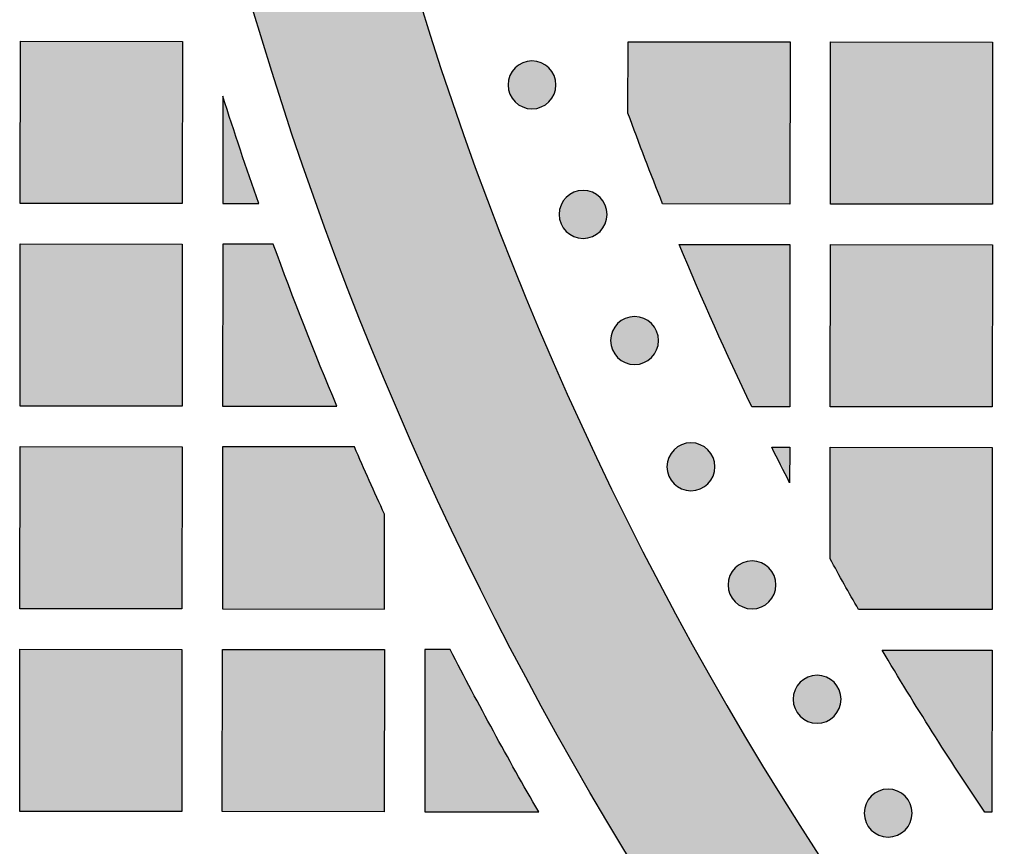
# Model space of a CAD drawing. Header units: millimetres. Extents: x -3873 to -97, y 912 to 4165.
# Tile 419 of 656: x -1923 to -1850, y 2772 to 2833. Entities that reach past the tile are written whole.
import ezdxf

# ---------------------------------------------------------------- set-up
doc = ezdxf.new("R2010")
doc.units = ezdxf.units.MM
doc.layers.add('pattern', color=7, linetype='Continuous', true_color=0x000000)

msp = doc.modelspace()

# ---------------------------------------------------------------- hatches: boundary and pattern name
at = {"layer": 'pattern'}
for points in [[(-1850.201, 2752.404), (-1851.53, 2752.575), (-1852.858, 2752.784), (-1854.183, 2753.031), (-1855.502, 2753.315), (-1856.816, 2753.637), (-1858.121, 2753.997), (-1859.416, 2754.393), (-1860.7, 2754.826), (-1861.972, 2755.296), (-1863.229, 2755.801), (-1864.471, 2756.341), (-1865.695, 2756.915), (-1866.9, 2757.522), (-1868.086, 2758.162), (-1869.251, 2758.833), (-1870.392, 2759.535), (-1873.083, 2763.527), (-1875.706, 2767.578), (-1878.26, 2771.686), (-1880.744, 2775.851), (-1883.154, 2780.069), (-1885.491, 2784.34), (-1887.752, 2788.661), (-1889.935, 2793.03), (-1892.04, 2797.445), (-1894.064, 2801.904), (-1896.007, 2806.405), (-1897.866, 2810.946), (-1899.642, 2815.523), (-1901.332, 2820.136), (-1902.936, 2824.781), (-1904.453, 2829.456), (-1905.882, 2834.159), (-1907.222, 2838.887), (-1908.473, 2843.638), (-1909.634, 2848.409), (-1910.705, 2853.197), (-1911.685, 2858), (-1912.575, 2862.816), (-1913.373, 2867.641), (-1914.08, 2872.474), (-1914.696, 2877.312), (-1915.221, 2882.151), (-1915.656, 2886.991), (-1916, 2891.827), (-1916.254, 2896.658), (-1916.418, 2901.481), (-1916.494, 2906.294), (-1904.493, 2906.284), (-1904.406, 2901.177), (-1904.214, 2896.056), (-1903.916, 2890.925), (-1903.511, 2885.787), (-1902.999, 2880.645), (-1902.379, 2875.503), (-1901.651, 2870.363), (-1900.814, 2865.229), (-1899.87, 2860.105), (-1898.817, 2854.994), (-1897.656, 2849.9), (-1896.388, 2844.825), (-1895.012, 2839.773), (-1893.53, 2834.748), (-1891.943, 2829.753), (-1890.25, 2824.792), (-1888.454, 2819.866), (-1886.556, 2814.981), (-1884.557, 2810.139), (-1882.458, 2805.342), (-1880.261, 2800.595), (-1877.967, 2795.9), (-1875.58, 2791.26), (-1873.1, 2786.678), (-1870.529, 2782.156), (-1867.871, 2777.697), (-1865.126, 2773.304), (-1862.298, 2768.98), (-1859.389, 2764.725), (-1856.401, 2760.543), (-1853.338, 2756.435)], [(-1923.069, 2831.702), (-1911.069, 2831.691), (-1911.079, 2819.692), (-1923.079, 2819.702)], [(-1878.074, 2826.387), (-1878.069, 2831.663), (-1866.069, 2831.652), (-1866.08, 2819.652), (-1875.503, 2819.661)], [(-1863.08, 2819.65), (-1863.069, 2831.65), (-1851.069, 2831.639), (-1851.08, 2819.639)], [(-1883.925, 2827.215), (-1883.954, 2827.187), (-1883.983, 2827.16), (-1884.013, 2827.133), (-1884.043, 2827.107), (-1884.075, 2827.081), (-1884.107, 2827.056), (-1884.141, 2827.031), (-1884.175, 2827.007), (-1884.21, 2826.984), (-1884.246, 2826.961), (-1884.282, 2826.939), (-1884.319, 2826.918), (-1884.357, 2826.898), (-1884.396, 2826.878), (-1884.436, 2826.859), (-1884.476, 2826.841), (-1884.516, 2826.824), (-1884.558, 2826.808), (-1884.6, 2826.793), (-1884.642, 2826.779), (-1884.685, 2826.766), (-1884.729, 2826.754), (-1884.773, 2826.743), (-1884.817, 2826.733), (-1884.862, 2826.725), (-1884.907, 2826.717), (-1884.952, 2826.711), (-1884.997, 2826.705), (-1885.043, 2826.701), (-1885.089, 2826.698), (-1885.135, 2826.696), (-1885.18, 2826.696), (-1885.226, 2826.697), (-1885.272, 2826.698), (-1885.318, 2826.701), (-1885.364, 2826.706), (-1885.409, 2826.711), (-1885.454, 2826.717), (-1885.499, 2826.725), (-1885.544, 2826.734), (-1885.588, 2826.744), (-1885.632, 2826.755), (-1885.676, 2826.767), (-1885.719, 2826.78), (-1885.761, 2826.794), (-1885.803, 2826.809), (-1885.844, 2826.825), (-1885.885, 2826.842), (-1885.925, 2826.86), (-1885.965, 2826.879), (-1886.003, 2826.899), (-1886.041, 2826.92), (-1886.079, 2826.941), (-1886.115, 2826.963), (-1886.151, 2826.986), (-1886.186, 2827.009), (-1886.22, 2827.033), (-1886.253, 2827.058), (-1886.285, 2827.083), (-1886.317, 2827.109), (-1886.348, 2827.135), (-1886.378, 2827.162), (-1886.407, 2827.189), (-1886.435, 2827.217), (-1886.462, 2827.245), (-1886.489, 2827.274), (-1886.516, 2827.304), (-1886.542, 2827.335), (-1886.568, 2827.366), (-1886.593, 2827.399), (-1886.618, 2827.432), (-1886.642, 2827.466), (-1886.665, 2827.501), (-1886.688, 2827.537), (-1886.71, 2827.573), (-1886.731, 2827.611), (-1886.752, 2827.649), (-1886.771, 2827.687), (-1886.79, 2827.727), (-1886.808, 2827.767), (-1886.825, 2827.808), (-1886.841, 2827.849), (-1886.856, 2827.891), (-1886.87, 2827.933), (-1886.883, 2827.976), (-1886.895, 2828.02), (-1886.906, 2828.064), (-1886.916, 2828.108), (-1886.925, 2828.153), (-1886.932, 2828.198), (-1886.939, 2828.243), (-1886.944, 2828.289), (-1886.948, 2828.334), (-1886.951, 2828.38), (-1886.953, 2828.426), (-1886.953, 2828.472), (-1886.953, 2828.518), (-1886.951, 2828.564), (-1886.948, 2828.609), (-1886.944, 2828.655), (-1886.938, 2828.7), (-1886.932, 2828.746), (-1886.924, 2828.791), (-1886.915, 2828.835), (-1886.905, 2828.88), (-1886.894, 2828.923), (-1886.882, 2828.967), (-1886.869, 2829.01), (-1886.855, 2829.052), (-1886.84, 2829.094), (-1886.824, 2829.136), (-1886.807, 2829.176), (-1886.789, 2829.216), (-1886.77, 2829.256), (-1886.75, 2829.295), (-1886.73, 2829.333), (-1886.708, 2829.37), (-1886.686, 2829.406), (-1886.663, 2829.442), (-1886.64, 2829.477), (-1886.616, 2829.511), (-1886.591, 2829.544), (-1886.566, 2829.577), (-1886.54, 2829.608), (-1886.514, 2829.639), (-1886.487, 2829.669), (-1886.46, 2829.698), (-1886.432, 2829.726), (-1886.404, 2829.753), (-1886.375, 2829.781), (-1886.345, 2829.807), (-1886.315, 2829.833), (-1886.283, 2829.859), (-1886.25, 2829.884), (-1886.217, 2829.909), (-1886.183, 2829.933), (-1886.148, 2829.956), (-1886.112, 2829.979), (-1886.076, 2830.001), (-1886.039, 2830.022), (-1886.001, 2830.043), (-1885.962, 2830.062), (-1885.922, 2830.081), (-1885.882, 2830.099), (-1885.841, 2830.116), (-1885.8, 2830.132), (-1885.758, 2830.147), (-1885.716, 2830.161), (-1885.673, 2830.174), (-1885.629, 2830.186), (-1885.585, 2830.197), (-1885.541, 2830.207), (-1885.496, 2830.216), (-1885.451, 2830.223), (-1885.406, 2830.23), (-1885.361, 2830.235), (-1885.315, 2830.239), (-1885.269, 2830.242), (-1885.223, 2830.244), (-1885.177, 2830.245), (-1885.131, 2830.244), (-1885.086, 2830.242), (-1885.04, 2830.239), (-1884.994, 2830.235), (-1884.949, 2830.23), (-1884.903, 2830.223), (-1884.858, 2830.215), (-1884.814, 2830.207), (-1884.77, 2830.197), (-1884.726, 2830.186), (-1884.682, 2830.174), (-1884.639, 2830.16), (-1884.597, 2830.146), (-1884.555, 2830.131), (-1884.514, 2830.115), (-1884.473, 2830.098), (-1884.433, 2830.08), (-1884.393, 2830.061), (-1884.355, 2830.041), (-1884.317, 2830.021), (-1884.279, 2830), (-1884.243, 2829.978), (-1884.207, 2829.955), (-1884.172, 2829.931), (-1884.138, 2829.907), (-1884.105, 2829.883), (-1884.073, 2829.857), (-1884.041, 2829.832), (-1884.01, 2829.805), (-1883.98, 2829.778), (-1883.951, 2829.751), (-1883.923, 2829.724), (-1883.896, 2829.696), (-1883.869, 2829.667), (-1883.842, 2829.637), (-1883.816, 2829.606), (-1883.79, 2829.574), (-1883.765, 2829.542), (-1883.74, 2829.508), (-1883.716, 2829.474), (-1883.693, 2829.439), (-1883.67, 2829.404), (-1883.648, 2829.367), (-1883.627, 2829.33), (-1883.606, 2829.292), (-1883.587, 2829.253), (-1883.568, 2829.214), (-1883.55, 2829.174), (-1883.533, 2829.133), (-1883.517, 2829.091), (-1883.502, 2829.049), (-1883.488, 2829.007), (-1883.475, 2828.964), (-1883.463, 2828.92), (-1883.452, 2828.877), (-1883.442, 2828.832), (-1883.433, 2828.788), (-1883.426, 2828.743), (-1883.419, 2828.697), (-1883.414, 2828.652), (-1883.41, 2828.606), (-1883.407, 2828.56), (-1883.405, 2828.515), (-1883.405, 2828.469), (-1883.405, 2828.423), (-1883.407, 2828.377), (-1883.41, 2828.331), (-1883.414, 2828.285), (-1883.42, 2828.24), (-1883.426, 2828.195), (-1883.434, 2828.15), (-1883.443, 2828.105), (-1883.453, 2828.061), (-1883.464, 2828.017), (-1883.476, 2827.973), (-1883.489, 2827.931), (-1883.503, 2827.888), (-1883.518, 2827.846), (-1883.534, 2827.805), (-1883.551, 2827.764), (-1883.569, 2827.724), (-1883.588, 2827.685), (-1883.608, 2827.646), (-1883.628, 2827.608), (-1883.65, 2827.571), (-1883.672, 2827.534), (-1883.694, 2827.498), (-1883.718, 2827.464), (-1883.742, 2827.429), (-1883.767, 2827.396), (-1883.792, 2827.364), (-1883.818, 2827.332), (-1883.844, 2827.301), (-1883.871, 2827.272), (-1883.898, 2827.243)], [(-1908.072, 2827.634), (-1908.079, 2819.689), (-1905.416, 2819.687)], [(-1880.142, 2817.63), (-1880.17, 2817.603), (-1880.199, 2817.576), (-1880.229, 2817.549), (-1880.26, 2817.523), (-1880.292, 2817.497), (-1880.324, 2817.472), (-1880.357, 2817.447), (-1880.391, 2817.423), (-1880.426, 2817.4), (-1880.462, 2817.377), (-1880.499, 2817.355), (-1880.536, 2817.334), (-1880.574, 2817.313), (-1880.613, 2817.294), (-1880.652, 2817.275), (-1880.692, 2817.257), (-1880.733, 2817.24), (-1880.774, 2817.224), (-1880.816, 2817.209), (-1880.859, 2817.195), (-1880.902, 2817.182), (-1880.945, 2817.17), (-1880.989, 2817.159), (-1881.034, 2817.149), (-1881.078, 2817.14), (-1881.123, 2817.133), (-1881.168, 2817.126), (-1881.214, 2817.121), (-1881.26, 2817.117), (-1881.305, 2817.114), (-1881.351, 2817.112), (-1881.397, 2817.112), (-1881.443, 2817.112), (-1881.489, 2817.114), (-1881.535, 2817.117), (-1881.58, 2817.121), (-1881.626, 2817.127), (-1881.671, 2817.133), (-1881.716, 2817.141), (-1881.761, 2817.15), (-1881.805, 2817.16), (-1881.849, 2817.171), (-1881.892, 2817.183), (-1881.935, 2817.196), (-1881.978, 2817.21), (-1882.02, 2817.225), (-1882.061, 2817.241), (-1882.102, 2817.258), (-1882.142, 2817.276), (-1882.181, 2817.295), (-1882.22, 2817.315), (-1882.258, 2817.335), (-1882.295, 2817.357), (-1882.332, 2817.379), (-1882.367, 2817.402), (-1882.402, 2817.425), (-1882.436, 2817.449), (-1882.47, 2817.474), (-1882.502, 2817.499), (-1882.534, 2817.525), (-1882.564, 2817.551), (-1882.594, 2817.578), (-1882.623, 2817.605), (-1882.651, 2817.633), (-1882.679, 2817.661), (-1882.706, 2817.69), (-1882.733, 2817.72), (-1882.759, 2817.75), (-1882.785, 2817.782), (-1882.81, 2817.815), (-1882.834, 2817.848), (-1882.858, 2817.882), (-1882.882, 2817.917), (-1882.904, 2817.953), (-1882.926, 2817.989), (-1882.948, 2818.026), (-1882.968, 2818.064), (-1882.988, 2818.103), (-1883.007, 2818.143), (-1883.025, 2818.183), (-1883.042, 2818.224), (-1883.058, 2818.265), (-1883.073, 2818.307), (-1883.087, 2818.349), (-1883.1, 2818.392), (-1883.112, 2818.436), (-1883.123, 2818.48), (-1883.133, 2818.524), (-1883.141, 2818.569), (-1883.149, 2818.614), (-1883.155, 2818.659), (-1883.161, 2818.704), (-1883.165, 2818.75), (-1883.168, 2818.796), (-1883.169, 2818.842), (-1883.17, 2818.888), (-1883.169, 2818.934), (-1883.167, 2818.979), (-1883.164, 2819.025), (-1883.16, 2819.071), (-1883.155, 2819.116), (-1883.148, 2819.162), (-1883.141, 2819.207), (-1883.132, 2819.251), (-1883.122, 2819.295), (-1883.111, 2819.339), (-1883.099, 2819.383), (-1883.086, 2819.426), (-1883.072, 2819.468), (-1883.056, 2819.51), (-1883.04, 2819.551), (-1883.023, 2819.592), (-1883.005, 2819.632), (-1882.986, 2819.672), (-1882.967, 2819.71), (-1882.946, 2819.748), (-1882.925, 2819.786), (-1882.903, 2819.822), (-1882.88, 2819.858), (-1882.857, 2819.893), (-1882.833, 2819.927), (-1882.808, 2819.96), (-1882.783, 2819.993), (-1882.757, 2820.024), (-1882.731, 2820.055), (-1882.704, 2820.085), (-1882.677, 2820.114), (-1882.649, 2820.142), (-1882.621, 2820.169), (-1882.592, 2820.196), (-1882.562, 2820.223), (-1882.531, 2820.249), (-1882.5, 2820.275), (-1882.467, 2820.3), (-1882.434, 2820.325), (-1882.4, 2820.349), (-1882.365, 2820.372), (-1882.329, 2820.395), (-1882.292, 2820.417), (-1882.255, 2820.438), (-1882.217, 2820.459), (-1882.178, 2820.478), (-1882.139, 2820.497), (-1882.099, 2820.515), (-1882.058, 2820.532), (-1882.017, 2820.548), (-1881.975, 2820.563), (-1881.932, 2820.577), (-1881.889, 2820.59), (-1881.846, 2820.602), (-1881.802, 2820.613), (-1881.758, 2820.623), (-1881.713, 2820.632), (-1881.668, 2820.639), (-1881.623, 2820.646), (-1881.577, 2820.651), (-1881.532, 2820.655), (-1881.486, 2820.658), (-1881.44, 2820.66), (-1881.394, 2820.66), (-1881.348, 2820.66), (-1881.302, 2820.658), (-1881.256, 2820.655), (-1881.211, 2820.651), (-1881.165, 2820.645), (-1881.12, 2820.639), (-1881.075, 2820.631), (-1881.03, 2820.622), (-1880.986, 2820.613), (-1880.942, 2820.602), (-1880.899, 2820.589), (-1880.856, 2820.576), (-1880.813, 2820.562), (-1880.771, 2820.547), (-1880.73, 2820.531), (-1880.689, 2820.514), (-1880.649, 2820.496), (-1880.61, 2820.477), (-1880.571, 2820.457), (-1880.533, 2820.437), (-1880.496, 2820.415), (-1880.46, 2820.393), (-1880.424, 2820.371), (-1880.389, 2820.347), (-1880.355, 2820.323), (-1880.322, 2820.298), (-1880.289, 2820.273), (-1880.258, 2820.247), (-1880.227, 2820.221), (-1880.197, 2820.194), (-1880.168, 2820.167), (-1880.14, 2820.14), (-1880.112, 2820.111), (-1880.085, 2820.082), (-1880.059, 2820.052), (-1880.032, 2820.022), (-1880.007, 2819.99), (-1879.981, 2819.958), (-1879.957, 2819.924), (-1879.933, 2819.89), (-1879.909, 2819.855), (-1879.887, 2819.82), (-1879.865, 2819.783), (-1879.843, 2819.746), (-1879.823, 2819.708), (-1879.803, 2819.669), (-1879.785, 2819.629), (-1879.767, 2819.589), (-1879.75, 2819.549), (-1879.734, 2819.507), (-1879.718, 2819.465), (-1879.704, 2819.423), (-1879.691, 2819.38), (-1879.679, 2819.336), (-1879.668, 2819.292), (-1879.659, 2819.248), (-1879.65, 2819.203), (-1879.642, 2819.159), (-1879.636, 2819.113), (-1879.631, 2819.068), (-1879.626, 2819.022), (-1879.624, 2818.976), (-1879.622, 2818.93), (-1879.621, 2818.885), (-1879.622, 2818.839), (-1879.624, 2818.793), (-1879.627, 2818.747), (-1879.631, 2818.701), (-1879.636, 2818.656), (-1879.643, 2818.611), (-1879.65, 2818.566), (-1879.659, 2818.521), (-1879.669, 2818.477), (-1879.68, 2818.433), (-1879.692, 2818.389), (-1879.705, 2818.346), (-1879.719, 2818.304), (-1879.735, 2818.262), (-1879.751, 2818.221), (-1879.768, 2818.18), (-1879.786, 2818.14), (-1879.805, 2818.1), (-1879.824, 2818.062), (-1879.845, 2818.024), (-1879.866, 2817.987), (-1879.888, 2817.95), (-1879.911, 2817.914), (-1879.934, 2817.879), (-1879.959, 2817.845), (-1879.983, 2817.812), (-1880.008, 2817.78), (-1880.034, 2817.748), (-1880.061, 2817.717), (-1880.087, 2817.688), (-1880.114, 2817.659)], [(-1923.082, 2816.702), (-1911.082, 2816.691), (-1911.092, 2804.692), (-1923.092, 2804.702)], [(-1899.621, 2804.682), (-1902.053, 2810.655), (-1904.34, 2816.685), (-1908.082, 2816.689), (-1908.092, 2804.689)], [(-1874.281, 2816.659), (-1866.082, 2816.652), (-1866.093, 2804.653), (-1868.9, 2804.655), (-1871.673, 2810.62)], [(-1863.082, 2816.65), (-1851.082, 2816.639), (-1851.093, 2804.639), (-1863.093, 2804.65)], [(-1876.329, 2808.294), (-1876.357, 2808.266), (-1876.386, 2808.239), (-1876.416, 2808.213), (-1876.447, 2808.186), (-1876.479, 2808.161), (-1876.511, 2808.135), (-1876.544, 2808.111), (-1876.578, 2808.087), (-1876.613, 2808.063), (-1876.649, 2808.041), (-1876.686, 2808.019), (-1876.723, 2807.997), (-1876.761, 2807.977), (-1876.8, 2807.957), (-1876.839, 2807.939), (-1876.879, 2807.921), (-1876.92, 2807.904), (-1876.961, 2807.888), (-1877.003, 2807.872), (-1877.046, 2807.858), (-1877.089, 2807.845), (-1877.132, 2807.833), (-1877.176, 2807.822), (-1877.22, 2807.813), (-1877.265, 2807.804), (-1877.31, 2807.796), (-1877.355, 2807.79), (-1877.401, 2807.785), (-1877.446, 2807.78), (-1877.492, 2807.778), (-1877.538, 2807.776), (-1877.584, 2807.775), (-1877.63, 2807.776), (-1877.676, 2807.778), (-1877.722, 2807.781), (-1877.767, 2807.785), (-1877.813, 2807.79), (-1877.858, 2807.797), (-1877.903, 2807.804), (-1877.948, 2807.813), (-1877.992, 2807.823), (-1878.036, 2807.834), (-1878.079, 2807.846), (-1878.122, 2807.859), (-1878.165, 2807.873), (-1878.207, 2807.889), (-1878.248, 2807.905), (-1878.289, 2807.922), (-1878.329, 2807.94), (-1878.368, 2807.959), (-1878.407, 2807.978), (-1878.445, 2807.999), (-1878.482, 2808.02), (-1878.519, 2808.042), (-1878.554, 2808.065), (-1878.589, 2808.088), (-1878.623, 2808.113), (-1878.657, 2808.137), (-1878.689, 2808.162), (-1878.721, 2808.188), (-1878.751, 2808.215), (-1878.781, 2808.241), (-1878.81, 2808.268), (-1878.838, 2808.296), (-1878.866, 2808.324), (-1878.893, 2808.353), (-1878.92, 2808.383), (-1878.946, 2808.414), (-1878.972, 2808.446), (-1878.997, 2808.478), (-1879.021, 2808.511), (-1879.045, 2808.545), (-1879.069, 2808.58), (-1879.091, 2808.616), (-1879.113, 2808.653), (-1879.135, 2808.69), (-1879.155, 2808.728), (-1879.175, 2808.767), (-1879.194, 2808.806), (-1879.212, 2808.846), (-1879.228, 2808.887), (-1879.245, 2808.928), (-1879.26, 2808.97), (-1879.274, 2809.013), (-1879.287, 2809.056), (-1879.299, 2809.099), (-1879.31, 2809.143), (-1879.32, 2809.187), (-1879.328, 2809.232), (-1879.336, 2809.277), (-1879.342, 2809.322), (-1879.348, 2809.368), (-1879.352, 2809.414), (-1879.355, 2809.459), (-1879.356, 2809.505), (-1879.357, 2809.551), (-1879.356, 2809.597), (-1879.354, 2809.643), (-1879.351, 2809.689), (-1879.347, 2809.734), (-1879.342, 2809.78), (-1879.335, 2809.825), (-1879.328, 2809.87), (-1879.319, 2809.915), (-1879.309, 2809.959), (-1879.298, 2810.003), (-1879.286, 2810.046), (-1879.273, 2810.089), (-1879.259, 2810.132), (-1879.243, 2810.174), (-1879.227, 2810.215), (-1879.21, 2810.256), (-1879.192, 2810.296), (-1879.173, 2810.335), (-1879.154, 2810.374), (-1879.133, 2810.412), (-1879.112, 2810.449), (-1879.09, 2810.486), (-1879.067, 2810.521), (-1879.044, 2810.556), (-1879.02, 2810.59), (-1878.995, 2810.624), (-1878.97, 2810.656), (-1878.944, 2810.688), (-1878.918, 2810.718), (-1878.891, 2810.748), (-1878.864, 2810.777), (-1878.836, 2810.805), (-1878.808, 2810.833), (-1878.779, 2810.86), (-1878.749, 2810.887), (-1878.718, 2810.913), (-1878.687, 2810.939), (-1878.654, 2810.964), (-1878.621, 2810.988), (-1878.587, 2811.012), (-1878.552, 2811.036), (-1878.516, 2811.058), (-1878.479, 2811.08), (-1878.442, 2811.102), (-1878.404, 2811.122), (-1878.365, 2811.142), (-1878.326, 2811.161), (-1878.286, 2811.179), (-1878.245, 2811.196), (-1878.204, 2811.212), (-1878.162, 2811.227), (-1878.119, 2811.241), (-1878.076, 2811.254), (-1878.033, 2811.266), (-1877.989, 2811.277), (-1877.945, 2811.287), (-1877.9, 2811.295), (-1877.855, 2811.303), (-1877.81, 2811.309), (-1877.764, 2811.315), (-1877.719, 2811.319), (-1877.673, 2811.322), (-1877.627, 2811.323), (-1877.581, 2811.324), (-1877.535, 2811.323), (-1877.489, 2811.321), (-1877.443, 2811.318), (-1877.398, 2811.314), (-1877.352, 2811.309), (-1877.307, 2811.302), (-1877.262, 2811.295), (-1877.217, 2811.286), (-1877.173, 2811.276), (-1877.129, 2811.265), (-1877.086, 2811.253), (-1877.043, 2811.24), (-1877, 2811.226), (-1876.958, 2811.21), (-1876.917, 2811.194), (-1876.876, 2811.177), (-1876.836, 2811.159), (-1876.797, 2811.14), (-1876.758, 2811.121), (-1876.72, 2811.1), (-1876.683, 2811.079), (-1876.646, 2811.057), (-1876.611, 2811.034), (-1876.576, 2811.011), (-1876.542, 2810.987), (-1876.509, 2810.962), (-1876.476, 2810.937), (-1876.445, 2810.911), (-1876.414, 2810.885), (-1876.384, 2810.858), (-1876.355, 2810.831), (-1876.327, 2810.803), (-1876.299, 2810.775), (-1876.272, 2810.746), (-1876.245, 2810.716), (-1876.219, 2810.685), (-1876.194, 2810.654), (-1876.168, 2810.621), (-1876.144, 2810.588), (-1876.12, 2810.554), (-1876.096, 2810.519), (-1876.074, 2810.483), (-1876.052, 2810.446), (-1876.03, 2810.409), (-1876.01, 2810.371), (-1875.99, 2810.332), (-1875.971, 2810.293), (-1875.954, 2810.253), (-1875.937, 2810.212), (-1875.921, 2810.171), (-1875.905, 2810.129), (-1875.891, 2810.086), (-1875.878, 2810.043), (-1875.866, 2810), (-1875.855, 2809.956), (-1875.846, 2809.912), (-1875.837, 2809.867), (-1875.829, 2809.822), (-1875.823, 2809.777), (-1875.818, 2809.731), (-1875.813, 2809.686), (-1875.811, 2809.64), (-1875.809, 2809.594), (-1875.808, 2809.548), (-1875.809, 2809.502), (-1875.811, 2809.456), (-1875.814, 2809.41), (-1875.818, 2809.365), (-1875.823, 2809.319), (-1875.83, 2809.274), (-1875.837, 2809.229), (-1875.846, 2809.184), (-1875.856, 2809.14), (-1875.867, 2809.096), (-1875.879, 2809.053), (-1875.892, 2809.01), (-1875.906, 2808.967), (-1875.922, 2808.925), (-1875.938, 2808.884), (-1875.955, 2808.843), (-1875.973, 2808.803), (-1875.992, 2808.764), (-1876.011, 2808.725), (-1876.032, 2808.687), (-1876.053, 2808.65), (-1876.075, 2808.614), (-1876.098, 2808.578), (-1876.121, 2808.543), (-1876.146, 2808.509), (-1876.17, 2808.476), (-1876.195, 2808.443), (-1876.221, 2808.412), (-1876.248, 2808.381), (-1876.274, 2808.351), (-1876.301, 2808.322)], [(-1923.095, 2801.702), (-1911.095, 2801.691), (-1911.106, 2789.692), (-1923.105, 2789.702)], [(-1896.099, 2796.692), (-1898.335, 2801.68), (-1908.095, 2801.689), (-1908.105, 2789.689), (-1896.105, 2789.678)], [(-1872.154, 2798.951), (-1872.182, 2798.923), (-1872.211, 2798.896), (-1872.241, 2798.87), (-1872.272, 2798.843), (-1872.303, 2798.818), (-1872.336, 2798.793), (-1872.369, 2798.768), (-1872.403, 2798.744), (-1872.438, 2798.72), (-1872.474, 2798.698), (-1872.51, 2798.676), (-1872.548, 2798.655), (-1872.586, 2798.634), (-1872.624, 2798.614), (-1872.664, 2798.596), (-1872.704, 2798.578), (-1872.745, 2798.561), (-1872.786, 2798.545), (-1872.828, 2798.53), (-1872.871, 2798.516), (-1872.914, 2798.502), (-1872.957, 2798.49), (-1873.001, 2798.48), (-1873.045, 2798.47), (-1873.09, 2798.461), (-1873.135, 2798.453), (-1873.18, 2798.447), (-1873.226, 2798.442), (-1873.271, 2798.438), (-1873.317, 2798.435), (-1873.363, 2798.433), (-1873.409, 2798.432), (-1873.455, 2798.433), (-1873.501, 2798.435), (-1873.546, 2798.438), (-1873.592, 2798.442), (-1873.637, 2798.447), (-1873.683, 2798.454), (-1873.728, 2798.462), (-1873.772, 2798.47), (-1873.817, 2798.48), (-1873.861, 2798.491), (-1873.904, 2798.503), (-1873.947, 2798.516), (-1873.989, 2798.531), (-1874.031, 2798.546), (-1874.073, 2798.562), (-1874.113, 2798.579), (-1874.153, 2798.597), (-1874.193, 2798.616), (-1874.232, 2798.636), (-1874.27, 2798.656), (-1874.307, 2798.677), (-1874.343, 2798.699), (-1874.379, 2798.722), (-1874.414, 2798.746), (-1874.448, 2798.77), (-1874.481, 2798.794), (-1874.514, 2798.82), (-1874.545, 2798.845), (-1874.576, 2798.872), (-1874.606, 2798.898), (-1874.635, 2798.926), (-1874.663, 2798.953), (-1874.69, 2798.981), (-1874.718, 2799.01), (-1874.744, 2799.04), (-1874.771, 2799.071), (-1874.796, 2799.103), (-1874.821, 2799.135), (-1874.846, 2799.168), (-1874.87, 2799.203), (-1874.893, 2799.238), (-1874.916, 2799.273), (-1874.938, 2799.31), (-1874.959, 2799.347), (-1874.98, 2799.385), (-1875, 2799.424), (-1875.018, 2799.463), (-1875.036, 2799.503), (-1875.053, 2799.544), (-1875.069, 2799.586), (-1875.084, 2799.627), (-1875.098, 2799.67), (-1875.111, 2799.713), (-1875.123, 2799.756), (-1875.134, 2799.8), (-1875.144, 2799.845), (-1875.153, 2799.889), (-1875.161, 2799.934), (-1875.167, 2799.98), (-1875.172, 2800.025), (-1875.176, 2800.071), (-1875.179, 2800.116), (-1875.181, 2800.162), (-1875.182, 2800.208), (-1875.181, 2800.254), (-1875.179, 2800.3), (-1875.176, 2800.346), (-1875.172, 2800.391), (-1875.167, 2800.437), (-1875.16, 2800.482), (-1875.152, 2800.527), (-1875.144, 2800.572), (-1875.134, 2800.616), (-1875.123, 2800.66), (-1875.111, 2800.703), (-1875.097, 2800.746), (-1875.083, 2800.789), (-1875.068, 2800.831), (-1875.052, 2800.872), (-1875.035, 2800.913), (-1875.017, 2800.953), (-1874.998, 2800.992), (-1874.978, 2801.031), (-1874.958, 2801.069), (-1874.937, 2801.106), (-1874.915, 2801.143), (-1874.892, 2801.178), (-1874.868, 2801.213), (-1874.844, 2801.247), (-1874.82, 2801.281), (-1874.794, 2801.313), (-1874.769, 2801.345), (-1874.742, 2801.375), (-1874.716, 2801.405), (-1874.688, 2801.434), (-1874.661, 2801.462), (-1874.633, 2801.49), (-1874.604, 2801.517), (-1874.574, 2801.544), (-1874.543, 2801.57), (-1874.511, 2801.596), (-1874.479, 2801.621), (-1874.445, 2801.646), (-1874.411, 2801.67), (-1874.376, 2801.693), (-1874.341, 2801.716), (-1874.304, 2801.738), (-1874.267, 2801.759), (-1874.229, 2801.779), (-1874.19, 2801.799), (-1874.151, 2801.818), (-1874.111, 2801.836), (-1874.07, 2801.853), (-1874.028, 2801.869), (-1873.986, 2801.884), (-1873.944, 2801.898), (-1873.901, 2801.911), (-1873.858, 2801.923), (-1873.814, 2801.934), (-1873.769, 2801.944), (-1873.725, 2801.952), (-1873.68, 2801.96), (-1873.634, 2801.966), (-1873.589, 2801.972), (-1873.543, 2801.976), (-1873.498, 2801.979), (-1873.452, 2801.98), (-1873.406, 2801.981), (-1873.36, 2801.98), (-1873.314, 2801.979), (-1873.268, 2801.976), (-1873.222, 2801.971), (-1873.177, 2801.966), (-1873.132, 2801.959), (-1873.087, 2801.952), (-1873.042, 2801.943), (-1872.998, 2801.933), (-1872.954, 2801.922), (-1872.911, 2801.91), (-1872.868, 2801.897), (-1872.825, 2801.883), (-1872.783, 2801.868), (-1872.742, 2801.852), (-1872.701, 2801.834), (-1872.661, 2801.816), (-1872.622, 2801.798), (-1872.583, 2801.778), (-1872.545, 2801.757), (-1872.508, 2801.736), (-1872.471, 2801.714), (-1872.435, 2801.691), (-1872.401, 2801.668), (-1872.367, 2801.644), (-1872.333, 2801.619), (-1872.301, 2801.594), (-1872.269, 2801.568), (-1872.239, 2801.542), (-1872.209, 2801.515), (-1872.18, 2801.488), (-1872.152, 2801.46), (-1872.124, 2801.432), (-1872.097, 2801.403), (-1872.07, 2801.373), (-1872.044, 2801.342), (-1872.018, 2801.311), (-1871.993, 2801.278), (-1871.968, 2801.245), (-1871.944, 2801.211), (-1871.921, 2801.176), (-1871.898, 2801.14), (-1871.876, 2801.104), (-1871.855, 2801.066), (-1871.835, 2801.028), (-1871.815, 2800.99), (-1871.796, 2800.95), (-1871.778, 2800.91), (-1871.761, 2800.869), (-1871.745, 2800.828), (-1871.73, 2800.786), (-1871.716, 2800.743), (-1871.703, 2800.7), (-1871.691, 2800.657), (-1871.68, 2800.613), (-1871.67, 2800.569), (-1871.662, 2800.524), (-1871.654, 2800.479), (-1871.648, 2800.434), (-1871.642, 2800.388), (-1871.638, 2800.343), (-1871.635, 2800.297), (-1871.634, 2800.251), (-1871.633, 2800.205), (-1871.634, 2800.159), (-1871.635, 2800.113), (-1871.638, 2800.068), (-1871.643, 2800.022), (-1871.648, 2799.976), (-1871.654, 2799.931), (-1871.662, 2799.886), (-1871.671, 2799.842), (-1871.681, 2799.797), (-1871.692, 2799.753), (-1871.704, 2799.71), (-1871.717, 2799.667), (-1871.731, 2799.625), (-1871.746, 2799.583), (-1871.762, 2799.541), (-1871.78, 2799.501), (-1871.797, 2799.46), (-1871.816, 2799.421), (-1871.836, 2799.382), (-1871.857, 2799.344), (-1871.878, 2799.307), (-1871.9, 2799.271), (-1871.923, 2799.235), (-1871.946, 2799.2), (-1871.97, 2799.166), (-1871.995, 2799.133), (-1872.02, 2799.1), (-1872.046, 2799.069), (-1872.072, 2799.038), (-1872.099, 2799.008), (-1872.126, 2798.979)], [(-1867.428, 2801.653), (-1866.095, 2801.652), (-1866.098, 2799.03)], [(-1863.102, 2793.398), (-1863.095, 2801.65), (-1851.095, 2801.639), (-1851.106, 2789.639), (-1860.999, 2789.648)], [(-1867.63, 2790.209), (-1867.658, 2790.182), (-1867.687, 2790.154), (-1867.717, 2790.128), (-1867.747, 2790.102), (-1867.779, 2790.076), (-1867.812, 2790.051), (-1867.845, 2790.026), (-1867.879, 2790.002), (-1867.914, 2789.979), (-1867.95, 2789.956), (-1867.986, 2789.934), (-1868.023, 2789.913), (-1868.062, 2789.892), (-1868.1, 2789.873), (-1868.14, 2789.854), (-1868.18, 2789.836), (-1868.221, 2789.819), (-1868.262, 2789.803), (-1868.304, 2789.788), (-1868.346, 2789.774), (-1868.389, 2789.761), (-1868.433, 2789.749), (-1868.477, 2789.738), (-1868.521, 2789.728), (-1868.566, 2789.719), (-1868.611, 2789.712), (-1868.656, 2789.705), (-1868.701, 2789.7), (-1868.747, 2789.696), (-1868.793, 2789.693), (-1868.839, 2789.691), (-1868.885, 2789.691), (-1868.931, 2789.691), (-1868.976, 2789.693), (-1869.022, 2789.696), (-1869.068, 2789.7), (-1869.113, 2789.706), (-1869.159, 2789.712), (-1869.204, 2789.72), (-1869.248, 2789.728), (-1869.292, 2789.738), (-1869.336, 2789.749), (-1869.38, 2789.761), (-1869.423, 2789.775), (-1869.465, 2789.789), (-1869.507, 2789.804), (-1869.549, 2789.82), (-1869.589, 2789.837), (-1869.629, 2789.855), (-1869.669, 2789.874), (-1869.707, 2789.894), (-1869.745, 2789.914), (-1869.783, 2789.935), (-1869.819, 2789.958), (-1869.855, 2789.98), (-1869.89, 2790.004), (-1869.924, 2790.028), (-1869.957, 2790.053), (-1869.99, 2790.078), (-1870.021, 2790.104), (-1870.052, 2790.13), (-1870.082, 2790.157), (-1870.111, 2790.184), (-1870.139, 2790.211), (-1870.166, 2790.239), (-1870.193, 2790.269), (-1870.22, 2790.298), (-1870.246, 2790.329), (-1870.272, 2790.361), (-1870.297, 2790.393), (-1870.322, 2790.427), (-1870.346, 2790.461), (-1870.369, 2790.496), (-1870.392, 2790.531), (-1870.414, 2790.568), (-1870.435, 2790.605), (-1870.456, 2790.643), (-1870.475, 2790.682), (-1870.494, 2790.721), (-1870.512, 2790.762), (-1870.529, 2790.802), (-1870.545, 2790.844), (-1870.56, 2790.886), (-1870.574, 2790.928), (-1870.587, 2790.971), (-1870.599, 2791.015), (-1870.61, 2791.058), (-1870.62, 2791.103), (-1870.629, 2791.147), (-1870.636, 2791.192), (-1870.643, 2791.238), (-1870.648, 2791.283), (-1870.652, 2791.329), (-1870.655, 2791.375), (-1870.657, 2791.42), (-1870.657, 2791.466), (-1870.657, 2791.512), (-1870.655, 2791.558), (-1870.652, 2791.604), (-1870.648, 2791.65), (-1870.642, 2791.695), (-1870.636, 2791.74), (-1870.628, 2791.785), (-1870.619, 2791.83), (-1870.61, 2791.874), (-1870.599, 2791.918), (-1870.586, 2791.962), (-1870.573, 2792.005), (-1870.559, 2792.047), (-1870.544, 2792.089), (-1870.528, 2792.13), (-1870.511, 2792.171), (-1870.493, 2792.211), (-1870.474, 2792.25), (-1870.454, 2792.289), (-1870.434, 2792.327), (-1870.412, 2792.364), (-1870.39, 2792.401), (-1870.368, 2792.437), (-1870.344, 2792.471), (-1870.32, 2792.506), (-1870.295, 2792.539), (-1870.27, 2792.571), (-1870.244, 2792.603), (-1870.218, 2792.634), (-1870.191, 2792.663), (-1870.164, 2792.692), (-1870.137, 2792.721), (-1870.108, 2792.748), (-1870.079, 2792.775), (-1870.05, 2792.802), (-1870.019, 2792.828), (-1869.987, 2792.854), (-1869.955, 2792.879), (-1869.921, 2792.904), (-1869.887, 2792.928), (-1869.852, 2792.951), (-1869.817, 2792.974), (-1869.78, 2792.996), (-1869.743, 2793.017), (-1869.705, 2793.037), (-1869.666, 2793.057), (-1869.627, 2793.076), (-1869.586, 2793.094), (-1869.546, 2793.111), (-1869.504, 2793.127), (-1869.462, 2793.142), (-1869.42, 2793.156), (-1869.377, 2793.169), (-1869.333, 2793.181), (-1869.289, 2793.192), (-1869.245, 2793.202), (-1869.201, 2793.211), (-1869.156, 2793.218), (-1869.11, 2793.225), (-1869.065, 2793.23), (-1869.019, 2793.234), (-1868.973, 2793.237), (-1868.927, 2793.239), (-1868.882, 2793.239), (-1868.836, 2793.238), (-1868.79, 2793.237), (-1868.744, 2793.234), (-1868.698, 2793.229), (-1868.653, 2793.224), (-1868.608, 2793.218), (-1868.563, 2793.21), (-1868.518, 2793.201), (-1868.474, 2793.191), (-1868.43, 2793.18), (-1868.386, 2793.168), (-1868.343, 2793.155), (-1868.301, 2793.141), (-1868.259, 2793.126), (-1868.218, 2793.11), (-1868.177, 2793.093), (-1868.137, 2793.075), (-1868.097, 2793.056), (-1868.059, 2793.036), (-1868.021, 2793.015), (-1867.984, 2792.994), (-1867.947, 2792.972), (-1867.911, 2792.949), (-1867.876, 2792.926), (-1867.842, 2792.902), (-1867.809, 2792.877), (-1867.777, 2792.852), (-1867.745, 2792.826), (-1867.714, 2792.8), (-1867.685, 2792.773), (-1867.656, 2792.746), (-1867.627, 2792.718), (-1867.6, 2792.69), (-1867.573, 2792.661), (-1867.546, 2792.631), (-1867.52, 2792.6), (-1867.494, 2792.569), (-1867.469, 2792.536), (-1867.444, 2792.503), (-1867.42, 2792.469), (-1867.397, 2792.434), (-1867.374, 2792.398), (-1867.352, 2792.362), (-1867.331, 2792.324), (-1867.31, 2792.286), (-1867.291, 2792.248), (-1867.272, 2792.208), (-1867.254, 2792.168), (-1867.237, 2792.127), (-1867.221, 2792.086), (-1867.206, 2792.044), (-1867.192, 2792.002), (-1867.179, 2791.959), (-1867.167, 2791.915), (-1867.156, 2791.871), (-1867.146, 2791.827), (-1867.137, 2791.782), (-1867.13, 2791.737), (-1867.123, 2791.692), (-1867.118, 2791.647), (-1867.114, 2791.601), (-1867.111, 2791.555), (-1867.109, 2791.509), (-1867.109, 2791.463), (-1867.109, 2791.417), (-1867.111, 2791.371), (-1867.114, 2791.326), (-1867.118, 2791.28), (-1867.124, 2791.235), (-1867.13, 2791.189), (-1867.138, 2791.144), (-1867.147, 2791.1), (-1867.157, 2791.055), (-1867.168, 2791.012), (-1867.18, 2790.968), (-1867.193, 2790.925), (-1867.207, 2790.883), (-1867.222, 2790.841), (-1867.238, 2790.799), (-1867.255, 2790.759), (-1867.273, 2790.719), (-1867.292, 2790.679), (-1867.312, 2790.641), (-1867.332, 2790.603), (-1867.354, 2790.565), (-1867.376, 2790.529), (-1867.399, 2790.493), (-1867.422, 2790.458), (-1867.446, 2790.424), (-1867.471, 2790.391), (-1867.496, 2790.358), (-1867.522, 2790.327), (-1867.548, 2790.296), (-1867.575, 2790.266), (-1867.602, 2790.237)], [(-1923.108, 2786.702), (-1911.108, 2786.691), (-1911.119, 2774.692), (-1923.118, 2774.702)], [(-1908.118, 2774.689), (-1908.108, 2786.689), (-1896.108, 2786.678), (-1896.119, 2774.679)], [(-1884.683, 2774.669), (-1888.033, 2780.629), (-1891.229, 2786.674), (-1893.108, 2786.676), (-1893.118, 2774.676)], [(-1859.25, 2786.646), (-1851.108, 2786.639), (-1851.119, 2774.639), (-1851.644, 2774.64), (-1855.536, 2780.586)], [(-1862.81, 2781.746), (-1862.838, 2781.718), (-1862.867, 2781.691), (-1862.897, 2781.665), (-1862.928, 2781.638), (-1862.959, 2781.613), (-1862.992, 2781.587), (-1863.025, 2781.563), (-1863.059, 2781.539), (-1863.094, 2781.515), (-1863.13, 2781.493), (-1863.166, 2781.471), (-1863.204, 2781.449), (-1863.242, 2781.429), (-1863.281, 2781.409), (-1863.32, 2781.391), (-1863.36, 2781.373), (-1863.401, 2781.356), (-1863.442, 2781.34), (-1863.484, 2781.324), (-1863.527, 2781.31), (-1863.57, 2781.297), (-1863.613, 2781.285), (-1863.657, 2781.274), (-1863.701, 2781.265), (-1863.746, 2781.256), (-1863.791, 2781.248), (-1863.836, 2781.242), (-1863.882, 2781.237), (-1863.927, 2781.233), (-1863.973, 2781.23), (-1864.019, 2781.228), (-1864.065, 2781.227), (-1864.111, 2781.228), (-1864.157, 2781.23), (-1864.202, 2781.233), (-1864.248, 2781.237), (-1864.294, 2781.242), (-1864.339, 2781.249), (-1864.384, 2781.256), (-1864.428, 2781.265), (-1864.473, 2781.275), (-1864.517, 2781.286), (-1864.56, 2781.298), (-1864.603, 2781.311), (-1864.646, 2781.326), (-1864.687, 2781.341), (-1864.729, 2781.357), (-1864.769, 2781.374), (-1864.81, 2781.392), (-1864.849, 2781.411), (-1864.888, 2781.43), (-1864.926, 2781.451), (-1864.963, 2781.472), (-1864.999, 2781.494), (-1865.035, 2781.517), (-1865.07, 2781.54), (-1865.104, 2781.565), (-1865.137, 2781.589), (-1865.17, 2781.615), (-1865.201, 2781.64), (-1865.232, 2781.667), (-1865.262, 2781.693), (-1865.291, 2781.72), (-1865.319, 2781.748), (-1865.347, 2781.776), (-1865.374, 2781.805), (-1865.4, 2781.835), (-1865.427, 2781.866), (-1865.452, 2781.898), (-1865.478, 2781.93), (-1865.502, 2781.963), (-1865.526, 2781.997), (-1865.55, 2782.032), (-1865.572, 2782.068), (-1865.594, 2782.105), (-1865.616, 2782.142), (-1865.636, 2782.18), (-1865.656, 2782.219), (-1865.674, 2782.258), (-1865.692, 2782.298), (-1865.709, 2782.339), (-1865.725, 2782.38), (-1865.74, 2782.422), (-1865.755, 2782.465), (-1865.768, 2782.508), (-1865.78, 2782.551), (-1865.79, 2782.595), (-1865.8, 2782.64), (-1865.809, 2782.684), (-1865.817, 2782.729), (-1865.823, 2782.774), (-1865.828, 2782.82), (-1865.832, 2782.866), (-1865.835, 2782.911), (-1865.837, 2782.957), (-1865.838, 2783.003), (-1865.837, 2783.049), (-1865.835, 2783.095), (-1865.832, 2783.141), (-1865.828, 2783.186), (-1865.823, 2783.232), (-1865.816, 2783.277), (-1865.808, 2783.322), (-1865.8, 2783.367), (-1865.79, 2783.411), (-1865.779, 2783.455), (-1865.767, 2783.498), (-1865.754, 2783.541), (-1865.739, 2783.584), (-1865.724, 2783.626), (-1865.708, 2783.667), (-1865.691, 2783.708), (-1865.673, 2783.748), (-1865.654, 2783.787), (-1865.635, 2783.826), (-1865.614, 2783.864), (-1865.593, 2783.901), (-1865.571, 2783.938), (-1865.548, 2783.973), (-1865.524, 2784.008), (-1865.5, 2784.042), (-1865.476, 2784.076), (-1865.45, 2784.108), (-1865.425, 2784.14), (-1865.398, 2784.17), (-1865.372, 2784.2), (-1865.344, 2784.229), (-1865.317, 2784.257), (-1865.289, 2784.285), (-1865.26, 2784.312), (-1865.23, 2784.339), (-1865.199, 2784.365), (-1865.167, 2784.391), (-1865.135, 2784.416), (-1865.102, 2784.44), (-1865.067, 2784.464), (-1865.033, 2784.488), (-1864.997, 2784.511), (-1864.96, 2784.532), (-1864.923, 2784.554), (-1864.885, 2784.574), (-1864.846, 2784.594), (-1864.807, 2784.613), (-1864.767, 2784.631), (-1864.726, 2784.648), (-1864.685, 2784.664), (-1864.643, 2784.679), (-1864.6, 2784.693), (-1864.557, 2784.706), (-1864.514, 2784.718), (-1864.47, 2784.729), (-1864.425, 2784.739), (-1864.381, 2784.747), (-1864.336, 2784.755), (-1864.291, 2784.761), (-1864.245, 2784.767), (-1864.199, 2784.771), (-1864.154, 2784.774), (-1864.108, 2784.775), (-1864.062, 2784.776), (-1864.016, 2784.775), (-1863.97, 2784.773), (-1863.924, 2784.77), (-1863.879, 2784.766), (-1863.833, 2784.761), (-1863.788, 2784.754), (-1863.743, 2784.747), (-1863.698, 2784.738), (-1863.654, 2784.728), (-1863.61, 2784.717), (-1863.567, 2784.705), (-1863.524, 2784.692), (-1863.481, 2784.678), (-1863.439, 2784.663), (-1863.398, 2784.646), (-1863.357, 2784.629), (-1863.317, 2784.611), (-1863.278, 2784.592), (-1863.239, 2784.573), (-1863.201, 2784.552), (-1863.164, 2784.531), (-1863.127, 2784.509), (-1863.092, 2784.486), (-1863.057, 2784.463), (-1863.023, 2784.439), (-1862.989, 2784.414), (-1862.957, 2784.389), (-1862.925, 2784.363), (-1862.895, 2784.337), (-1862.865, 2784.31), (-1862.836, 2784.283), (-1862.808, 2784.255), (-1862.78, 2784.227), (-1862.753, 2784.198), (-1862.726, 2784.168), (-1862.7, 2784.137), (-1862.674, 2784.106), (-1862.649, 2784.073), (-1862.625, 2784.04), (-1862.601, 2784.006), (-1862.577, 2783.971), (-1862.554, 2783.935), (-1862.532, 2783.898), (-1862.511, 2783.861), (-1862.491, 2783.823), (-1862.471, 2783.784), (-1862.452, 2783.745), (-1862.434, 2783.705), (-1862.417, 2783.664), (-1862.401, 2783.623), (-1862.386, 2783.581), (-1862.372, 2783.538), (-1862.359, 2783.495), (-1862.347, 2783.452), (-1862.336, 2783.408), (-1862.326, 2783.364), (-1862.318, 2783.319), (-1862.31, 2783.274), (-1862.304, 2783.229), (-1862.298, 2783.183), (-1862.294, 2783.138), (-1862.291, 2783.092), (-1862.29, 2783.046), (-1862.289, 2783), (-1862.29, 2782.954), (-1862.292, 2782.908), (-1862.295, 2782.862), (-1862.299, 2782.817), (-1862.304, 2782.771), (-1862.311, 2782.726), (-1862.318, 2782.681), (-1862.327, 2782.636), (-1862.337, 2782.592), (-1862.348, 2782.548), (-1862.36, 2782.505), (-1862.373, 2782.462), (-1862.387, 2782.419), (-1862.402, 2782.378), (-1862.419, 2782.336), (-1862.436, 2782.295), (-1862.454, 2782.255), (-1862.472, 2782.216), (-1862.492, 2782.177), (-1862.513, 2782.139), (-1862.534, 2782.102), (-1862.556, 2782.066), (-1862.579, 2782.03), (-1862.602, 2781.995), (-1862.626, 2781.961), (-1862.651, 2781.928), (-1862.676, 2781.895), (-1862.702, 2781.864), (-1862.728, 2781.833), (-1862.755, 2781.803), (-1862.782, 2781.774)], [(-1857.55, 2773.319), (-1857.579, 2773.292), (-1857.608, 2773.265), (-1857.638, 2773.238), (-1857.668, 2773.212), (-1857.7, 2773.186), (-1857.732, 2773.161), (-1857.766, 2773.136), (-1857.8, 2773.112), (-1857.835, 2773.089), (-1857.87, 2773.066), (-1857.907, 2773.044), (-1857.944, 2773.023), (-1857.982, 2773.002), (-1858.021, 2772.983), (-1858.06, 2772.964), (-1858.101, 2772.946), (-1858.141, 2772.929), (-1858.183, 2772.913), (-1858.225, 2772.898), (-1858.267, 2772.884), (-1858.31, 2772.871), (-1858.354, 2772.859), (-1858.398, 2772.848), (-1858.442, 2772.838), (-1858.487, 2772.829), (-1858.531, 2772.822), (-1858.577, 2772.815), (-1858.622, 2772.81), (-1858.668, 2772.806), (-1858.714, 2772.803), (-1858.76, 2772.801), (-1858.805, 2772.801), (-1858.851, 2772.801), (-1858.897, 2772.803), (-1858.943, 2772.806), (-1858.989, 2772.81), (-1859.034, 2772.816), (-1859.079, 2772.822), (-1859.124, 2772.83), (-1859.169, 2772.839), (-1859.213, 2772.849), (-1859.257, 2772.86), (-1859.301, 2772.872), (-1859.344, 2772.885), (-1859.386, 2772.899), (-1859.428, 2772.914), (-1859.469, 2772.93), (-1859.51, 2772.947), (-1859.55, 2772.965), (-1859.59, 2772.984), (-1859.628, 2773.004), (-1859.666, 2773.024), (-1859.703, 2773.046), (-1859.74, 2773.068), (-1859.776, 2773.09), (-1859.811, 2773.114), (-1859.845, 2773.138), (-1859.878, 2773.163), (-1859.91, 2773.188), (-1859.942, 2773.214), (-1859.973, 2773.24), (-1860.002, 2773.267), (-1860.031, 2773.294), (-1860.06, 2773.321), (-1860.087, 2773.35), (-1860.114, 2773.379), (-1860.141, 2773.409), (-1860.167, 2773.439), (-1860.193, 2773.471), (-1860.218, 2773.503), (-1860.243, 2773.537), (-1860.267, 2773.571), (-1860.29, 2773.606), (-1860.313, 2773.642), (-1860.335, 2773.678), (-1860.356, 2773.715), (-1860.377, 2773.753), (-1860.396, 2773.792), (-1860.415, 2773.832), (-1860.433, 2773.872), (-1860.45, 2773.912), (-1860.466, 2773.954), (-1860.481, 2773.996), (-1860.495, 2774.038), (-1860.508, 2774.081), (-1860.52, 2774.125), (-1860.531, 2774.169), (-1860.541, 2774.213), (-1860.55, 2774.258), (-1860.557, 2774.303), (-1860.564, 2774.348), (-1860.569, 2774.393), (-1860.573, 2774.439), (-1860.576, 2774.485), (-1860.578, 2774.531), (-1860.578, 2774.577), (-1860.578, 2774.622), (-1860.576, 2774.668), (-1860.573, 2774.714), (-1860.569, 2774.76), (-1860.563, 2774.805), (-1860.557, 2774.85), (-1860.549, 2774.895), (-1860.54, 2774.94), (-1860.53, 2774.984), (-1860.519, 2775.028), (-1860.507, 2775.072), (-1860.494, 2775.115), (-1860.48, 2775.157), (-1860.465, 2775.199), (-1860.449, 2775.24), (-1860.432, 2775.281), (-1860.414, 2775.321), (-1860.395, 2775.361), (-1860.375, 2775.399), (-1860.355, 2775.437), (-1860.333, 2775.475), (-1860.311, 2775.511), (-1860.288, 2775.547), (-1860.265, 2775.582), (-1860.241, 2775.616), (-1860.216, 2775.649), (-1860.191, 2775.681), (-1860.165, 2775.713), (-1860.139, 2775.744), (-1860.112, 2775.774), (-1860.085, 2775.803), (-1860.057, 2775.831), (-1860.029, 2775.858), (-1860, 2775.885), (-1859.97, 2775.912), (-1859.94, 2775.938), (-1859.908, 2775.964), (-1859.875, 2775.989), (-1859.842, 2776.014), (-1859.808, 2776.038), (-1859.773, 2776.061), (-1859.737, 2776.084), (-1859.701, 2776.106), (-1859.664, 2776.127), (-1859.625, 2776.148), (-1859.587, 2776.167), (-1859.547, 2776.186), (-1859.507, 2776.204), (-1859.466, 2776.221), (-1859.425, 2776.237), (-1859.383, 2776.252), (-1859.341, 2776.266), (-1859.298, 2776.279), (-1859.254, 2776.291), (-1859.21, 2776.302), (-1859.166, 2776.312), (-1859.121, 2776.321), (-1859.076, 2776.328), (-1859.031, 2776.335), (-1858.986, 2776.34), (-1858.94, 2776.344), (-1858.894, 2776.347), (-1858.848, 2776.349), (-1858.802, 2776.349), (-1858.756, 2776.349), (-1858.711, 2776.347), (-1858.665, 2776.344), (-1858.619, 2776.34), (-1858.574, 2776.334), (-1858.528, 2776.328), (-1858.483, 2776.32), (-1858.439, 2776.311), (-1858.395, 2776.301), (-1858.351, 2776.29), (-1858.307, 2776.278), (-1858.264, 2776.265), (-1858.222, 2776.251), (-1858.18, 2776.236), (-1858.138, 2776.22), (-1858.098, 2776.203), (-1858.058, 2776.185), (-1858.018, 2776.166), (-1857.98, 2776.146), (-1857.942, 2776.126), (-1857.904, 2776.104), (-1857.868, 2776.082), (-1857.832, 2776.06), (-1857.797, 2776.036), (-1857.763, 2776.012), (-1857.73, 2775.987), (-1857.697, 2775.962), (-1857.666, 2775.936), (-1857.635, 2775.91), (-1857.605, 2775.883), (-1857.576, 2775.856), (-1857.548, 2775.828), (-1857.521, 2775.8), (-1857.494, 2775.771), (-1857.467, 2775.741), (-1857.441, 2775.711), (-1857.415, 2775.679), (-1857.39, 2775.647), (-1857.365, 2775.613), (-1857.341, 2775.579), (-1857.318, 2775.544), (-1857.295, 2775.508), (-1857.273, 2775.472), (-1857.252, 2775.435), (-1857.231, 2775.397), (-1857.212, 2775.358), (-1857.193, 2775.318), (-1857.175, 2775.278), (-1857.158, 2775.238), (-1857.142, 2775.196), (-1857.127, 2775.154), (-1857.113, 2775.112), (-1857.1, 2775.069), (-1857.088, 2775.025), (-1857.077, 2774.981), (-1857.067, 2774.937), (-1857.058, 2774.892), (-1857.051, 2774.847), (-1857.044, 2774.802), (-1857.039, 2774.757), (-1857.035, 2774.711), (-1857.032, 2774.665), (-1857.03, 2774.619), (-1857.03, 2774.573), (-1857.03, 2774.527), (-1857.032, 2774.482), (-1857.035, 2774.436), (-1857.039, 2774.39), (-1857.045, 2774.345), (-1857.051, 2774.299), (-1857.059, 2774.255), (-1857.068, 2774.21), (-1857.077, 2774.166), (-1857.088, 2774.122), (-1857.101, 2774.078), (-1857.114, 2774.035), (-1857.128, 2773.993), (-1857.143, 2773.951), (-1857.159, 2773.91), (-1857.176, 2773.869), (-1857.194, 2773.829), (-1857.213, 2773.789), (-1857.233, 2773.751), (-1857.253, 2773.713), (-1857.275, 2773.675), (-1857.297, 2773.639), (-1857.319, 2773.603), (-1857.343, 2773.568), (-1857.367, 2773.534), (-1857.392, 2773.501), (-1857.417, 2773.469), (-1857.443, 2773.437), (-1857.469, 2773.406), (-1857.496, 2773.376), (-1857.523, 2773.347)]]:
    msp.add_hatch(color=256, dxfattribs=at).paths.add_polyline_path(points, flags=0)

# ---------------------------------------------------------------- linework, layer by layer
for points in [[(-1923.069, 2831.702), (-1911.069, 2831.691), (-1911.079, 2819.692), (-1923.079, 2819.702)], [(-1863.08, 2819.65), (-1863.069, 2831.65), (-1851.069, 2831.639), (-1851.08, 2819.639)], [(-1923.082, 2816.702), (-1911.082, 2816.691), (-1911.092, 2804.692), (-1923.092, 2804.702)], [(-1863.082, 2816.65), (-1851.082, 2816.639), (-1851.093, 2804.639), (-1863.093, 2804.65)], [(-1923.095, 2801.702), (-1911.095, 2801.691), (-1911.106, 2789.692), (-1923.105, 2789.702)], [(-1923.108, 2786.702), (-1911.108, 2786.691), (-1911.119, 2774.692), (-1923.118, 2774.702)], [(-1908.118, 2774.689), (-1908.108, 2786.689), (-1896.108, 2786.678), (-1896.119, 2774.679)]]:
    msp.add_lwpolyline(points, close=True, dxfattribs=at)
for points in [[(-1878.074, 2826.387), (-1878.069, 2831.663), (-1866.069, 2831.652), (-1866.08, 2819.652), (-1875.503, 2819.661)], [(-1908.072, 2827.634), (-1908.079, 2819.689), (-1905.416, 2819.687)], [(-1904.34, 2816.685), (-1908.082, 2816.689), (-1908.092, 2804.689), (-1899.621, 2804.682)], [(-1874.281, 2816.659), (-1866.082, 2816.652), (-1866.093, 2804.653), (-1868.9, 2804.655)], [(-1898.335, 2801.68), (-1908.095, 2801.689), (-1908.105, 2789.689), (-1896.105, 2789.678), (-1896.099, 2796.692)], [(-1867.428, 2801.653), (-1866.095, 2801.652), (-1866.098, 2799.03)], [(-1863.102, 2793.398), (-1863.095, 2801.65), (-1851.095, 2801.639), (-1851.106, 2789.639), (-1860.999, 2789.648)], [(-1891.229, 2786.674), (-1893.108, 2786.676), (-1893.118, 2774.676), (-1884.683, 2774.669)], [(-1859.25, 2786.646), (-1851.108, 2786.639), (-1851.119, 2774.639), (-1851.644, 2774.64)]]:
    msp.add_lwpolyline(points, dxfattribs=at)
at = {"layer": 'pattern', "extrusion": (0, 0, -1)}
for centre in [(1885.179, 2828.47), (1881.396, 2818.886), (1877.583, 2809.55), (1873.407, 2800.207), (1868.883, 2791.465), (1864.063, 2783.002), (1858.804, 2774.575)]:
    msp.add_circle(centre, 1.774, dxfattribs=at)
for radius, start, end in [(262.09, 325.49534, 359.62675), (266.09, 340.61585, 342.42031), (238.09, 338.2201, 339.95294), (266.09, 337.15182, 339.92932), (238.09, 334.27405, 337.44017), (266.09, 335.27168, 336.44869), (238.09, 332.76166, 333.46952), (238.09, 330.19177, 331.22664), (266.09, 329.92829, 332.87286), (238.09, 325.93499, 329.35571)]:
    msp.add_arc((1654.41, 2908.002), radius, start, end, dxfattribs=at)
at = {"layer": 'pattern'}
msp.add_arc((-1654.41, 2908.002), 250.09, 180.39355, 218.47457, dxfattribs=at)

doc.saveas('drawing.dxf')
